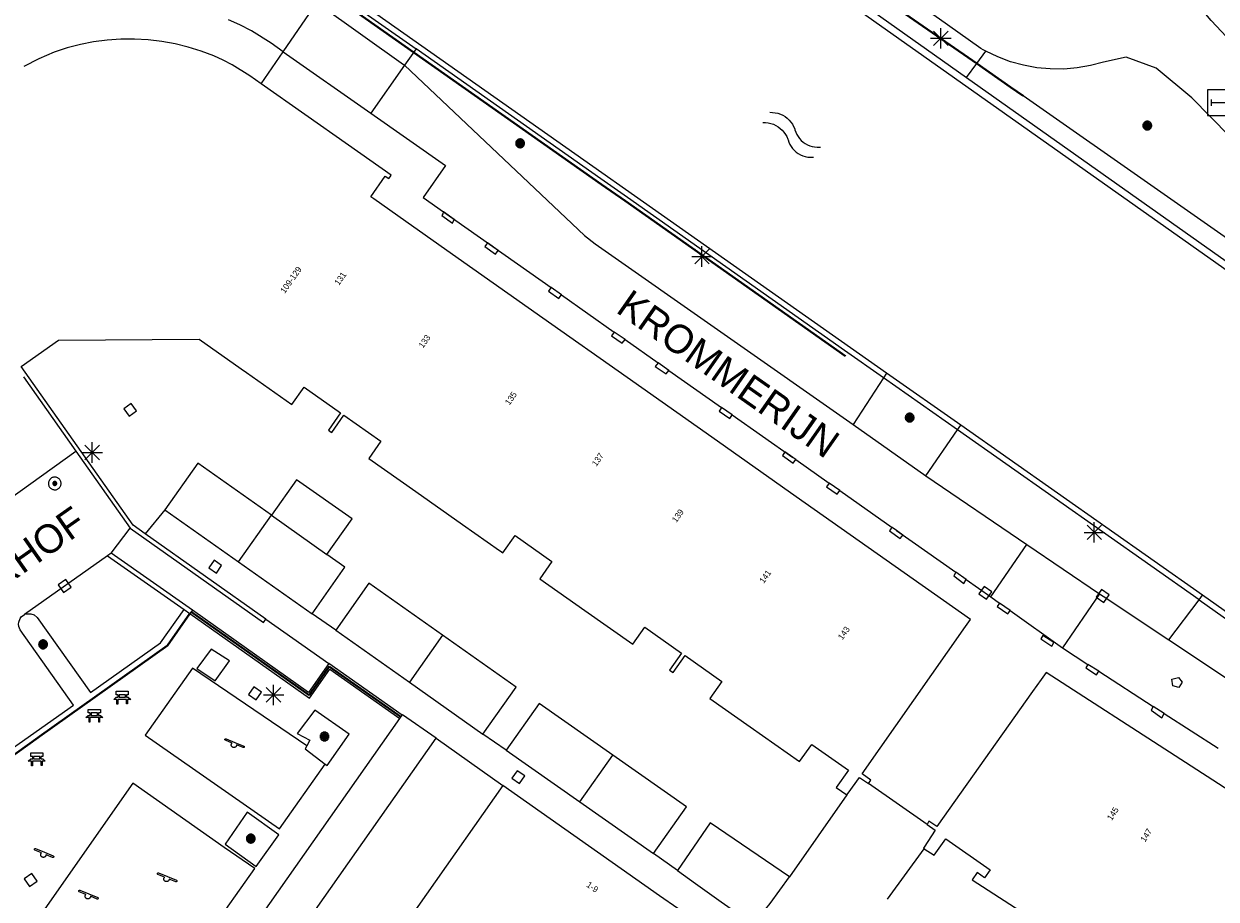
# Model space of a CAD drawing. Header units: metres. Extents: x 135779 to 137489, y 452643 to 455118.
# Tile 471 of 489: x 137171 to 137229, y 454652 to 454694. Entities that reach past the tile are written whole.
import ezdxf
from ezdxf.enums import TextEntityAlignment as Align

# ---------------------------------------------------------------- set-up
doc = ezdxf.new("R2010")
doc.units = ezdxf.units.M
doc.linetypes.add('DGN_Style_4', pattern=[89.853097, 44.898487, -22.449243, 0.056123, -22.449243])
for name, color, linetype, lineweight in [('KTop_BTD_Groenvoorziening', 62, 'Continuous', 13), ('KTop_BTD_Groenvoorziening_gras- en kruidachtigen', 62, 'Continuous', 13), ('KTop_NAR_Huisnummer (t)', 7, 'Continuous', 13), ('KTop_ORL_Weg_Straatnaam (t)', 7, 'Continuous', 13), ('KTop_OTD_Gesloten verharding', 15, 'Continuous', 13), ('KTop_OTD_Open verharding', 15, 'Continuous', 13), ('KTop_PAL_Lichtmast', 40, 'Continuous', 13), ('KTop_PND_Grondvlaksituatie van BAG-pand [tachy]', 1, 'Continuous', 13), ('KTop_PND_Pandscheiding', 40, 'Continuous', 13), ('KTop_PUT_Brandkraan of -put', 1, 'Continuous', 13), ('KTop_PUT_Inspectie- of rioolput', 15, 'Continuous', 13), ('KTop_PUT_Kolk', 15, 'Continuous', 13), ('KTop_SHD_Hek (l)', 15, 'DGN_Style_4', 40), ('KTop_SHD_Kademuur', 16, 'Continuous', 13), ('KTop_SHD_Muur', 15, 'Continuous', 13), ('KTop_STM_Abri', 40, 'Continuous', 13), ('KTop_STM_Bank', 40, 'Continuous', 13), ('KTop_STM_Speelvoorziening', 40, 'Continuous', 13), ('KTop_SYM_Water', 150, 'Continuous', 0), ('KTop_VGO_Boom', 92, 'Continuous', 13), ('KTop_WGD_Fietspad', 40, 'Continuous', 13), ('KTop_WGD_Parkeervlak', 251, 'Continuous', 13), ('KTop_WGD_Rijbaan_Lokale weg', 251, 'Continuous', 13), ('KTop_WGD_Rijbaan_Lokale weg_verkeersdrempel', 40, 'Continuous', 13), ('KTop_WGD_Voetpad', 251, 'Continuous', 13), ('KTop_WGD_Voetpad_achterpad', 251, 'Continuous', 13)]:
    doc.layers.add(name, color=color, linetype=linetype, lineweight=lineweight)
doc.styles.add('Style-ROVU', font='ROVU.shx')

# ---------------------------------------------------------------- blocks, each defined once
blk = doc.blocks.new('PAL_Lichtmast')
at = {"layer": 'KTop_PAL_Lichtmast'}
for p, q in [((-0.354, -0.354), (0.354, 0.354)), ((0.354, -0.354), (-0.354, 0.354)), ((0, -0.5), (0, 0.5)), ((-0.5, 0), (0.5, 0))]:
    blk.add_line(p, q, dxfattribs=at)
blk = doc.blocks.new('PUT_Kolk')
at = {"layer": 'KTop_PUT_Kolk', "flags": 128}
blk.add_lwpolyline([(0.225, -0.225), (0.225, 0.225), (-0.225, 0.225), (-0.225, -0.225), (0.225, -0.225)], dxfattribs=at)
blk = doc.blocks.new('PUT_Brandkraan_of_-put')
at = {"layer": 'KTop_PUT_Brandkraan of -put'}
for p, q in [((-0.25, 0.034), (0, 0.25)), ((-0.158, -0.25), (-0.25, 0.034)), ((0, 0.25), (0.25, 0.033)), ((0.25, 0.033), (0.158, -0.25)), ((0.158, -0.25), (-0.158, -0.25))]:
    blk.add_line(p, q, dxfattribs=at)
blk = doc.blocks.new('PUT_Inspectie-_of_rioolput')
at = {"layer": 'KTop_PUT_Inspectie- of rioolput', "flags": 128}
for points in [[(0.31, 0), (0.308, 0.032), (0.303, 0.064), (0.294, 0.095), (0.283, 0.126), (0.268, 0.155), (0.25, 0.182), (0.23, 0.207), (0.207, 0.23), (0.182, 0.25), (0.154, 0.268), (0.126, 0.283), (0.095, 0.294), (0.064, 0.303), (0.032, 0.308), (0, 0.309), (-0.032, 0.308), (-0.064, 0.303), (-0.096, 0.294), (-0.126, 0.283), (-0.155, 0.268), (-0.182, 0.25), (-0.207, 0.23), (-0.23, 0.207), (-0.25, 0.182), (-0.268, 0.154), (-0.283, 0.126), (-0.294, 0.095), (-0.303, 0.064), (-0.308, 0.032), (-0.309, 0), (-0.308, -0.032), (-0.303, -0.064), (-0.294, -0.096), (-0.283, -0.126), (-0.268, -0.155), (-0.25, -0.182), (-0.23, -0.207), (-0.207, -0.23), (-0.182, -0.25), (-0.155, -0.268), (-0.126, -0.283), (-0.096, -0.294), (-0.064, -0.303), (-0.032, -0.308), (0, -0.309), (0.032, -0.308), (0.064, -0.303), (0.095, -0.294), (0.126, -0.283), (0.155, -0.268), (0.182, -0.25), (0.207, -0.23), (0.23, -0.207), (0.25, -0.182), (0.268, -0.155), (0.283, -0.126), (0.294, -0.096), (0.303, -0.064), (0.308, -0.032), (0.31, 0)], [(0.095, 0), (0.094, 0.009), (0.092, 0.019), (0.09, 0.029), (0.086, 0.038), (0.082, 0.047), (0.076, 0.055), (0.07, 0.063), (0.063, 0.07), (0.055, 0.076), (0.047, 0.082), (0.038, 0.086), (0.029, 0.09), (0.019, 0.092), (0.009, 0.094), (0, 0.094), (-0.01, 0.094), (-0.02, 0.092), (-0.029, 0.09), (-0.039, 0.086), (-0.048, 0.082), (-0.056, 0.076), (-0.064, 0.07), (-0.071, 0.063), (-0.077, 0.055), (-0.082, 0.047), (-0.087, 0.038), (-0.09, 0.029), (-0.093, 0.019), (-0.094, 0.009), (-0.095, 0), (-0.094, -0.01), (-0.093, -0.02), (-0.09, -0.029), (-0.087, -0.039), (-0.082, -0.048), (-0.077, -0.056), (-0.071, -0.064), (-0.064, -0.071), (-0.056, -0.077), (-0.047, -0.082), (-0.039, -0.087), (-0.029, -0.09), (-0.02, -0.093), (-0.01, -0.094), (0, -0.095), (0.009, -0.094), (0.019, -0.093), (0.029, -0.09), (0.038, -0.087), (0.047, -0.082), (0.055, -0.077), (0.063, -0.071), (0.07, -0.064), (0.076, -0.056), (0.082, -0.047), (0.086, -0.039), (0.09, -0.029), (0.092, -0.02), (0.094, -0.01), (0.095, 0)], [(0.035, 0), (0.034, 0.003), (0.034, 0.007), (0.033, 0.01), (0.031, 0.014), (0.03, 0.017), (0.028, 0.02), (0.026, 0.023), (0.023, 0.026), (0.02, 0.028), (0.017, 0.03), (0.014, 0.031), (0.01, 0.033), (0.007, 0.034), (0.003, 0.034), (0, 0.034), (-0.004, 0.034), (-0.007, 0.034), (-0.011, 0.033), (-0.014, 0.031), (-0.018, 0.03), (-0.021, 0.028), (-0.023, 0.026), (-0.026, 0.023), (-0.028, 0.02), (-0.03, 0.017), (-0.032, 0.014), (-0.033, 0.01), (-0.034, 0.007), (-0.035, 0.003), (-0.035, 0), (-0.035, -0.004), (-0.034, -0.007), (-0.033, -0.011), (-0.032, -0.014), (-0.03, -0.018), (-0.028, -0.021), (-0.026, -0.023), (-0.023, -0.026), (-0.021, -0.028), (-0.017, -0.03), (-0.014, -0.032), (-0.011, -0.033), (-0.007, -0.034), (-0.004, -0.035), (0, -0.035), (0.003, -0.035), (0.007, -0.034), (0.01, -0.033), (0.014, -0.032), (0.017, -0.03), (0.02, -0.028), (0.023, -0.026), (0.026, -0.023), (0.028, -0.021), (0.03, -0.017), (0.031, -0.014), (0.033, -0.011), (0.034, -0.007), (0.034, -0.004), (0.035, 0)], [(0.01, 0.02), (0.007, 0.02), (0.005, 0.021), (0.003, 0.022), (0.001, 0.022), (-0.001, 0.022), (-0.004, 0.022), (-0.006, 0.021), (-0.008, 0.02), (-0.01, 0.019), (-0.012, 0.018), (-0.014, 0.017), (-0.016, 0.015), (-0.017, 0.013), (-0.019, 0.012), (-0.02, 0.009), (-0.021, 0.007), (-0.022, 0.005), (-0.022, 0.003), (-0.022, 0.001), (-0.022, -0.001), (-0.022, -0.004), (-0.022, -0.006), (-0.021, -0.008), (-0.02, -0.01), (-0.019, -0.012), (-0.017, -0.014), (-0.016, -0.016), (-0.014, -0.017), (-0.012, -0.019), (-0.01, -0.02), (-0.008, -0.021), (-0.006, -0.022), (-0.003, -0.022), (-0.001, -0.022), (0.001, -0.022), (0.003, -0.022), (0.005, -0.022), (0.008, -0.021), (0.01, -0.02), (0.012, -0.019), (0.014, -0.017), (0.015, -0.016), (0.017, -0.014), (0.018, -0.012), (0.02, -0.01), (0.02, -0.008), (0.021, -0.006), (0.022, -0.003), (0.022, -0.001), (0.022, 0.001), (0.022, 0.003), (0.021, 0.005), (0.02, 0.008), (0.019, 0.01), (0.018, 0.012), (0.017, 0.014), (0.015, 0.015), (0.013, 0.017), (0.012, 0.018), (0.01, 0.02)]]:
    blk.add_lwpolyline(points, dxfattribs=at)
blk = doc.blocks.new('STM_Abri')
at = {"layer": 'KTop_STM_Abri', "flags": 128}
for points in [[(0.625, -0.625), (0.625, 0.625), (-0.625, 0.625), (-0.625, -0.625), (0.625, -0.625)], [(-0.4165, -0.1565), (-0.4165, 0.1565)], [(-0.4165, 0), (0.4165, 0)], [(0.4165, -0.1565), (0.4165, 0.1565)]]:
    blk.add_lwpolyline(points, dxfattribs=at)
blk = doc.blocks.new('STM_Speelvoorziening')
at = {"layer": 'KTop_STM_Speelvoorziening'}
for p, q in [((-0.456, 0.218), (-0.455, 0.222)), ((-0.456, 0.214), (-0.456, 0.218)), ((-0.456, 0.21), (-0.456, 0.214)), ((-0.455, 0.206), (-0.456, 0.21)), ((-0.455, 0.222), (-0.454, 0.226)), ((-0.454, 0.202), (-0.455, 0.206)), ((-0.454, 0.226), (-0.453, 0.23)), ((-0.453, 0.198), (-0.454, 0.202)), ((-0.453, 0.23), (-0.451, 0.234)), ((-0.451, 0.194), (-0.453, 0.198)), ((-0.451, 0.234), (-0.449, 0.237)), ((-0.449, 0.19), (-0.451, 0.194)), ((-0.449, 0.237), (-0.446, 0.24)), ((-0.446, 0.187), (-0.449, 0.19)), ((-0.446, 0.24), (-0.443, 0.243)), ((-0.443, 0.184), (-0.446, 0.187)), ((-0.443, 0.243), (-0.44, 0.246)), ((-0.44, 0.182), (-0.443, 0.184)), ((-0.44, 0.246), (-0.436, 0.248)), ((-0.436, 0.179), (-0.44, 0.182)), ((-0.436, 0.248), (-0.433, 0.25)), ((-0.433, 0.178), (-0.436, 0.179)), ((-0.433, 0.25), (-0.429, 0.251)), ((-0.109, 0.044), (-0.433, 0.178)), ((-0.429, 0.251), (-0.425, 0.253)), ((-0.425, 0.253), (-0.421, 0.253)), ((-0.421, 0.253), (-0.417, 0.253)), ((-0.417, 0.253), (-0.412, 0.253)), ((-0.412, 0.253), (-0.408, 0.253)), ((-0.408, 0.253), (-0.404, 0.251)), ((-0.404, 0.251), (-0.402, 0.251)), ((-0.402, 0.251), (0.031, 0.072)), ((-0.14, -0.007), (-0.135, 0.006)), ((-0.135, 0.006), (-0.129, 0.018)), ((-0.129, 0.018), (-0.122, 0.029)), ((-0.122, 0.029), (-0.114, 0.04)), ((-0.114, 0.04), (-0.109, 0.044)), ((0.031, 0.072), (0.464, -0.106)), ((-0.146, -0.033), (-0.144, -0.02)), ((-0.146, -0.047), (-0.146, -0.033)), ((-0.146, -0.06), (-0.146, -0.047)), ((-0.144, -0.073), (-0.146, -0.06)), ((-0.144, -0.02), (-0.14, -0.007)), ((-0.14, -0.086), (-0.144, -0.073)), ((-0.135, -0.099), (-0.14, -0.086)), ((-0.129, -0.111), (-0.135, -0.099)), ((-0.122, -0.122), (-0.129, -0.111)), ((-0.114, -0.133), (-0.122, -0.122)), ((-0.104, -0.143), (-0.114, -0.133)), ((-0.093, -0.151), (-0.104, -0.143)), ((-0.082, -0.158), (-0.093, -0.151)), ((-0.07, -0.164), (-0.082, -0.158)), ((-0.057, -0.169), (-0.07, -0.164)), ((-0.044, -0.172), (-0.057, -0.169)), ((-0.031, -0.174), (-0.044, -0.172)), ((-0.017, -0.175), (-0.031, -0.174)), ((-0.004, -0.174), (-0.017, -0.175)), ((0.009, -0.172), (-0.004, -0.174)), ((0.022, -0.169), (0.009, -0.172)), ((0.035, -0.164), (0.022, -0.169)), ((0.047, -0.158), (0.035, -0.164)), ((0.058, -0.151), (0.047, -0.158)), ((0.069, -0.143), (0.058, -0.151)), ((0.078, -0.133), (0.069, -0.143)), ((0.086, -0.122), (0.078, -0.133)), ((0.094, -0.111), (0.086, -0.122)), ((0.1, -0.099), (0.094, -0.111)), ((0.105, -0.086), (0.1, -0.099)), ((0.108, -0.073), (0.105, -0.086)), ((0.11, -0.06), (0.108, -0.073)), ((0.112, -0.046), (0.11, -0.06)), ((0.434, -0.179), (0.112, -0.046)), ((0.439, -0.18), (0.434, -0.179)), ((0.443, -0.181), (0.439, -0.18)), ((0.447, -0.181), (0.443, -0.181)), ((0.451, -0.181), (0.447, -0.181)), ((0.455, -0.18), (0.451, -0.181)), ((0.459, -0.179), (0.455, -0.18)), ((0.463, -0.178), (0.459, -0.179)), ((0.467, -0.176), (0.463, -0.178)), ((0.464, -0.106), (0.467, -0.107)), ((0.467, -0.107), (0.47, -0.11)), ((0.47, -0.174), (0.467, -0.176)), ((0.47, -0.11), (0.474, -0.112)), ((0.474, -0.171), (0.47, -0.174)), ((0.474, -0.112), (0.477, -0.115)), ((0.477, -0.168), (0.474, -0.171)), ((0.477, -0.115), (0.479, -0.118)), ((0.479, -0.165), (0.477, -0.168)), ((0.479, -0.118), (0.481, -0.122)), ((0.481, -0.161), (0.479, -0.165)), ((0.481, -0.122), (0.483, -0.125)), ((0.483, -0.158), (0.481, -0.161)), ((0.483, -0.125), (0.485, -0.129)), ((0.485, -0.154), (0.483, -0.158)), ((0.485, -0.129), (0.486, -0.133)), ((0.486, -0.15), (0.485, -0.154)), ((0.486, -0.133), (0.486, -0.138)), ((0.486, -0.138), (0.487, -0.142)), ((0.487, -0.142), (0.486, -0.146)), ((0.486, -0.146), (0.486, -0.15))]:
    blk.add_line(p, q, dxfattribs=at)
blk = doc.blocks.new('STM_Bank')
at = {"layer": 'KTop_STM_Bank'}
for p, q in [((-0.416, -0.089), (-0.298, 0.019)), ((-0.298, 0.314), (0.298, 0.314)), ((-0.298, 0.143), (-0.298, 0.314)), ((-0.2, 0.143), (-0.298, 0.143)), ((-0.298, 0.019), (-0.2, 0.019)), ((-0.2, 0.019), (-0.2, 0.143)), ((0.157, 0.143), (-0.154, 0.143)), ((-0.154, 0.143), (-0.154, 0.019)), ((-0.154, 0.019), (0.157, 0.019)), ((0.157, 0.019), (0.157, 0.143)), ((0.298, 0.143), (0.203, 0.143)), ((0.203, 0.143), (0.203, 0.019)), ((0.203, 0.019), (0.298, 0.019)), ((0.298, 0.314), (0.298, 0.143)), ((0.298, 0.019), (0.416, -0.089)), ((-0.259, -0.089), (-0.416, -0.089)), ((-0.259, -0.315), (-0.259, -0.089)), ((-0.213, -0.315), (-0.259, -0.315)), ((0.216, -0.089), (-0.213, -0.089)), ((-0.213, -0.089), (-0.213, -0.315)), ((0.216, -0.305), (0.216, -0.089)), ((0.259, -0.305), (0.216, -0.305)), ((0.416, -0.089), (0.259, -0.089)), ((0.259, -0.089), (0.259, -0.305))]:
    blk.add_line(p, q, dxfattribs=at)
blk = doc.blocks.new('VGO_Boom')
at = {"layer": 'KTop_VGO_Boom', "flags": 128}
for points in [[(0.215, 0), (0.214, 0.022), (0.21, 0.045), (0.204, 0.066), (0.196, 0.087), (0.186, 0.108), (0.174, 0.126), (0.16, 0.144), (0.144, 0.16), (0.126, 0.174), (0.107, 0.186), (0.087, 0.196), (0.066, 0.204), (0.045, 0.21), (0.022, 0.214), (-0.001, 0.215), (-0.023, 0.214), (-0.045, 0.21), (-0.067, 0.204), (-0.088, 0.196), (-0.108, 0.186), (-0.127, 0.174), (-0.144, 0.16), (-0.16, 0.144), (-0.174, 0.126), (-0.187, 0.107), (-0.197, 0.087), (-0.205, 0.066), (-0.211, 0.045), (-0.214, 0.022), (-0.215, -0.001), (-0.214, -0.023), (-0.211, -0.045), (-0.205, -0.067), (-0.197, -0.088), (-0.187, -0.108), (-0.174, -0.127), (-0.16, -0.144), (-0.144, -0.16), (-0.127, -0.174), (-0.108, -0.187), (-0.088, -0.197), (-0.067, -0.205), (-0.045, -0.211), (-0.023, -0.214), (0, -0.215), (0.022, -0.214), (0.045, -0.211), (0.066, -0.205), (0.087, -0.197), (0.108, -0.187), (0.126, -0.174), (0.144, -0.16), (0.16, -0.144), (0.174, -0.127), (0.186, -0.108), (0.196, -0.088), (0.204, -0.067), (0.21, -0.045), (0.214, -0.023), (0.215, -0.001)], [(0.155, 0), (0.154, 0.016), (0.152, 0.032), (0.147, 0.048), (0.142, 0.063), (0.134, 0.078), (0.125, 0.091), (0.115, 0.104), (0.104, 0.115), (0.091, 0.125), (0.077, 0.134), (0.063, 0.142), (0.048, 0.147), (0.032, 0.152), (0.016, 0.154), (-0.001, 0.155), (-0.017, 0.154), (-0.033, 0.152), (-0.048, 0.147), (-0.064, 0.142), (-0.078, 0.134), (-0.092, 0.125), (-0.104, 0.115), (-0.116, 0.104), (-0.126, 0.091), (-0.135, 0.077), (-0.142, 0.063), (-0.148, 0.048), (-0.152, 0.032), (-0.155, 0.016), (-0.155, -0.001), (-0.155, -0.017), (-0.152, -0.033), (-0.148, -0.048), (-0.142, -0.064), (-0.135, -0.078), (-0.126, -0.092), (-0.116, -0.104), (-0.104, -0.116), (-0.092, -0.126), (-0.078, -0.135), (-0.064, -0.142), (-0.048, -0.148), (-0.033, -0.152), (-0.017, -0.155), (0, -0.155), (0.016, -0.155), (0.032, -0.152), (0.048, -0.148), (0.063, -0.142), (0.078, -0.135), (0.091, -0.126), (0.104, -0.116), (0.115, -0.104), (0.125, -0.092), (0.134, -0.078), (0.142, -0.064), (0.147, -0.048), (0.152, -0.033), (0.154, -0.017), (0.155, -0.001)], [(0.095, 0), (0.094, 0.01), (0.093, 0.02), (0.09, 0.029), (0.087, 0.039), (0.082, 0.048), (0.077, 0.056), (0.071, 0.064), (0.064, 0.071), (0.056, 0.077), (0.047, 0.082), (0.039, 0.087), (0.029, 0.09), (0.02, 0.093), (0.01, 0.094), (-0.001, 0.095), (-0.01, 0.094), (-0.02, 0.093), (-0.03, 0.09), (-0.039, 0.087), (-0.048, 0.082), (-0.056, 0.077), (-0.064, 0.071), (-0.071, 0.064), (-0.077, 0.056), (-0.083, 0.047), (-0.087, 0.039), (-0.091, 0.029), (-0.093, 0.02), (-0.095, 0.01), (-0.095, -0.001), (-0.095, -0.01), (-0.093, -0.02), (-0.091, -0.03), (-0.087, -0.039), (-0.083, -0.048), (-0.077, -0.056), (-0.071, -0.064), (-0.064, -0.071), (-0.056, -0.077), (-0.048, -0.083), (-0.039, -0.087), (-0.03, -0.091), (-0.02, -0.093), (-0.01, -0.095), (0, -0.095), (0.01, -0.095), (0.02, -0.093), (0.029, -0.091), (0.039, -0.087), (0.048, -0.083), (0.056, -0.077), (0.064, -0.071), (0.071, -0.064), (0.077, -0.056), (0.082, -0.048), (0.087, -0.039), (0.09, -0.03), (0.093, -0.02), (0.094, -0.01), (0.095, -0.001)], [(0.035, 0), (0.035, 0.004), (0.034, 0.007), (0.033, 0.011), (0.032, 0.014), (0.03, 0.018), (0.028, 0.021), (0.026, 0.023), (0.023, 0.026), (0.021, 0.028), (0.017, 0.03), (0.014, 0.032), (0.011, 0.033), (0.007, 0.034), (0.004, 0.035), (-0.001, 0.035), (-0.004, 0.035), (-0.008, 0.034), (-0.011, 0.033), (-0.015, 0.032), (-0.018, 0.03), (-0.021, 0.028), (-0.024, 0.026), (-0.027, 0.023), (-0.029, 0.021), (-0.031, 0.017), (-0.032, 0.014), (-0.034, 0.011), (-0.035, 0.007), (-0.035, 0.004), (-0.035, -0.001), (-0.035, -0.004), (-0.035, -0.008), (-0.034, -0.011), (-0.032, -0.015), (-0.031, -0.018), (-0.029, -0.021), (-0.027, -0.024), (-0.024, -0.027), (-0.021, -0.029), (-0.018, -0.031), (-0.015, -0.032), (-0.011, -0.034), (-0.008, -0.035), (-0.004, -0.035), (0, -0.035), (0.004, -0.035), (0.007, -0.035), (0.011, -0.034), (0.014, -0.032), (0.018, -0.031), (0.021, -0.029), (0.023, -0.027), (0.026, -0.024), (0.028, -0.021), (0.03, -0.018), (0.032, -0.015), (0.033, -0.011), (0.034, -0.008), (0.035, -0.004), (0.035, 0)]]:
    blk.add_lwpolyline(points, dxfattribs=at)
blk = doc.blocks.new('SYM_Water')
at = {"layer": 'KTop_SYM_Water', "flags": 128}
for points in [[(-1.501, 0.284), (-1.393, 0.357), (-1.279, 0.418), (-1.159, 0.467), (-1.034, 0.504), (-0.906, 0.527), (-0.777, 0.536), (-0.647, 0.533), (-0.519, 0.515), (-0.393, 0.484), (-0.271, 0.441), (-0.154, 0.384), (-0.044, 0.316), (-0.013, 0.294)], [(-0.013, 0.294), (0.086, 0.222), (0.193, 0.16), (0.305, 0.11), (0.422, 0.071), (0.542, 0.046), (0.664, 0.033), (0.787, 0.033), (0.909, 0.045), (1.03, 0.071), (1.147, 0.109), (1.259, 0.158), (1.365, 0.22), (1.465, 0.292), (1.494, 0.316)], [(-1.494, -0.316), (-1.387, -0.244), (-1.272, -0.182), (-1.152, -0.133), (-1.028, -0.097), (-0.9, -0.074), (-0.77, -0.064), (-0.641, -0.068), (-0.512, -0.085), (-0.386, -0.116), (-0.264, -0.16), (-0.148, -0.216), (-0.037, -0.284), (-0.006, -0.306)], [(-0.006, -0.306), (0.093, -0.378), (0.199, -0.44), (0.312, -0.49), (0.428, -0.529), (0.548, -0.554), (0.671, -0.567), (0.794, -0.567), (0.916, -0.555), (1.036, -0.53), (1.153, -0.491), (1.266, -0.441), (1.372, -0.38), (1.472, -0.308), (1.501, -0.284)]]:
    blk.add_lwpolyline(points, dxfattribs=at)

msp = doc.modelspace()

# ---------------------------------------------------------------- linework, layer by layer
at = {"layer": 'KTop_BTD_Groenvoorziening', "flags": 128}
for points in [[(137217.18, 454692.392), (137217.616, 454692.993)], [(137216.678, 454691.7), (137217.18, 454692.392)], [(137212.622, 454677.033), (137211.133, 454674.751)], [(137214.691, 454672.247), (137216.237, 454674.489)]]:
    msp.add_lwpolyline(points, dxfattribs=at)
at = {"layer": 'KTop_BTD_Groenvoorziening_gras- en kruidachtigen', "flags": 128}
msp.add_lwpolyline([(137416.82, 454572.307), (137395.22, 454585.38), (137368.77, 454600.86), (137329.66, 454623.37), (137296.9, 454642.07), (137266.25, 454659.76), (137259.09, 454664.04), (137254.24, 454667.04), (137249.43, 454670.12), (137244.67, 454673.26), (137239.95, 454676.47), (137219.441, 454690.811), (137218.825, 454691.239), (137217.18, 454692.392)], dxfattribs=at)
at = {"layer": 'KTop_OTD_Gesloten verharding', "flags": 128}
for points in [[(137184.445, 454659.058), (137178.862, 454662.855), (137176.55, 454659.573), (137183.11, 454654.993), (137185.349, 454658.162)], [(137184.445, 454659.058), (137184.359, 454658.906), (137185.349, 454658.162)], [(137175.955, 454657.224), (137171.65, 454651.095), (137177.573, 454646.935), (137181.915, 454653.064), (137180.407, 454654.094), (137175.955, 454657.224)]]:
    msp.add_lwpolyline(points, dxfattribs=at)
at = {"layer": 'KTop_OTD_Open verharding', "flags": 128}
for points in [[(137226.559, 454664.227), (137228.036, 454666.184)], [(137179.078, 454662.834), (137179.963, 454662.238), (137180.669, 454663.205), (137179.778, 454663.776), (137179.078, 454662.834)], [(137185.349, 454658.162), (137185.434, 454658.098), (137186.517, 454659.629), (137184.832, 454660.801), (137183.97, 454659.66), (137184.597, 454659.325), (137184.445, 454659.058)], [(137180.459, 454654.247), (137181.967, 454653.162), (137183.084, 454654.699), (137181.537, 454655.819), (137180.459, 454654.247)]]:
    msp.add_lwpolyline(points, dxfattribs=at)
at = {"layer": 'KTop_PND_Grondvlaksituatie van BAG-pand [tachy]', "flags": 128}
for points in [[(137182.22, 454691.4), (137181.66, 454691.793), (137180.8, 454692.33), (137180.357, 454692.56), (137179.901, 454692.761), (137179.282, 454692.993), (137178.652, 454693.191), (137178.011, 454693.352), (137177.361, 454693.471), (137176.696, 454693.549), (137176.028, 454693.584), (137175.359, 454693.578), (137174.691, 454693.531), (137174.033, 454693.445), (137173.382, 454693.319), (137172.74, 454693.152), (137172.111, 454692.941), (137171.35, 454692.622), (137170.614, 454692.248)], [(137211.887, 454657.22), (137212.001, 454657.381), (137211.581, 454657.681), (137216.632, 454664.881), (137216.871, 454665.221), (137212.306, 454668.44), (137208.354, 454671.227), (137204.227, 454674.137), (137200.101, 454677.046), (137195.974, 454679.956), (137191.848, 454682.865), (137189.291, 454684.668), (137187.721, 454685.775), (137187.571, 454685.881), (137188.281, 454686.891), (137188.451, 454686.771), (137188.512, 454686.857), (137188.571, 454686.941), (137186.485, 454688.406), (137182.22, 454691.4)], [(137191.131, 454685.141), (137191.089, 454685.046), (137191.051, 454684.961), (137191.561, 454684.591), (137191.641, 454684.771), (137191.133, 454685.139)], [(137191.133, 454685.139), (137191.131, 454685.141)], [(137193.671, 454683.081), (137193.801, 454683.261), (137193.276, 454683.624), (137193.151, 454683.451), (137193.671, 454683.081)], [(137196.379, 454681.448), (137196.322, 454681.365), (137196.251, 454681.261), (137196.761, 454680.901), (137196.832, 454681.005), (137196.889, 454681.088)], [(137196.889, 454681.088), (137196.379, 454681.448)], [(137170.49, 454677.588), (137172.311, 454678.871), (137179.191, 454678.921), (137181.245, 454677.476), (137181.508, 454677.291), (137183.722, 454675.734), (137184.315, 454676.577), (137186.098, 454675.322), (137185.505, 454674.479), (137185.638, 454674.385), (137185.676, 454674.358), (137186.259, 454675.21), (137188.07, 454673.936), (137187.476, 454673.092), (137189.768, 454671.48), (137192.057, 454669.87), (137193.855, 454668.604), (137193.897, 454668.574), (137194.027, 454668.483), (137194.621, 454669.327), (137196.42, 454668.061), (137195.826, 454667.217), (137198.027, 454665.669), (137200.374, 454664.018), (137200.96, 454664.852), (137202.752, 454663.577), (137202.165, 454662.758), (137202.345, 454662.631), (137202.931, 454663.465), (137204.722, 454662.205), (137204.136, 454661.371), (137206.112, 454659.981), (137208.525, 454658.284), (137209.118, 454659.127), (137210.909, 454657.867), (137210.316, 454657.024), (137210.831, 454656.661)], [(137199.471, 454679.271), (137199.412, 454679.195), (137199.331, 454679.091), (137199.861, 454678.721), (137199.999, 454678.899)], [(137199.999, 454678.899), (137199.471, 454679.271)], [(137201.609, 454677.768), (137201.471, 454677.591), (137202.001, 454677.221), (137202.137, 454677.396)], [(137202.137, 454677.396), (137201.609, 454677.768)], [(137204.709, 454675.588), (137204.657, 454675.506), (137204.591, 454675.401), (137205.111, 454675.041), (137205.175, 454675.142), (137205.226, 454675.224)], [(137205.226, 454675.224), (137204.709, 454675.588)], [(137208.198, 454673.134), (137207.801, 454673.411), (137207.749, 454673.333), (137207.681, 454673.231), (137208.211, 454672.861), (137208.331, 454673.041)], [(137208.331, 454673.041), (137208.198, 454673.134)], [(137182.716, 454670.326), (137179.121, 454672.861), (137177.516, 454670.578)], [(137185.433, 454668.41), (137186.655, 454670.142), (137183.938, 454672.058), (137182.716, 454670.326)], [(137209.969, 454671.888), (137209.831, 454671.711), (137210.351, 454671.351), (137210.486, 454671.525)], [(137210.486, 454671.525), (137209.969, 454671.888)], [(137177.516, 454670.578), (137181.106, 454668.042)], [(137213.04, 454669.729), (137212.988, 454669.662), (137212.911, 454669.561), (137213.441, 454669.181), (137213.523, 454669.288), (137213.571, 454669.351), (137213.254, 454669.578)], [(137213.254, 454669.578), (137213.04, 454669.729)], [(137181.106, 454668.042), (137184.701, 454665.501)], [(137184.701, 454665.501), (137186.311, 454667.791), (137185.433, 454668.41)], [(137216.151, 454667.541), (137216.115, 454667.477), (137216.051, 454667.361), (137216.551, 454666.991), (137216.658, 454667.184)], [(137216.658, 454667.184), (137216.151, 454667.541)], [(137191.076, 454664.461), (137187.481, 454667.001), (137185.861, 454664.711)], [(137218.296, 454666.028), (137218.171, 454665.861), (137218.691, 454665.511), (137218.741, 454665.571), (137218.806, 454665.664)], [(137218.806, 454665.664), (137218.296, 454666.028)], [(137185.861, 454664.711), (137189.457, 454662.17)], [(137193.051, 454659.631), (137194.671, 454661.921), (137191.076, 454664.461)], [(137220.851, 454663.931), (137220.951, 454664.101), (137220.409, 454664.448), (137220.311, 454664.281), (137220.851, 454663.931)], [(137260.101, 454638.911), (137260.096, 454638.904), (137259.981, 454638.731), (137260.151, 454638.621), (137259.441, 454637.551), (137259.189, 454637.714), (137252.949, 454641.738), (137246.612, 454645.824), (137240.116, 454650.013), (137233.731, 454654.131), (137226.874, 454658.565), (137220.571, 454662.641), (137220.32, 454662.288), (137219.904, 454661.703), (137215.221, 454655.111), (137214.841, 454655.381), (137214.754, 454655.218)], [(137222.608, 454663.036), (137222.501, 454662.861), (137223.031, 454662.521), (137223.137, 454662.696)], [(137223.137, 454662.696), (137222.608, 454663.036)], [(137189.457, 454662.17), (137193.051, 454659.631)], [(137199.396, 454658.606), (137195.791, 454661.131), (137194.18, 454658.84)], [(137225.797, 454660.984), (137225.691, 454660.791), (137226.221, 454660.431), (137226.335, 454660.638)], [(137226.335, 454660.638), (137225.797, 454660.984)], [(137175.751, 454641.551), (137188.989, 454660.384)], [(137188.989, 454660.384), (137189.106, 454660.55)], [(137190.771, 454659.431), (137189.121, 454660.571), (137189.106, 454660.55)], [(137177.401, 454640.411), (137190.771, 454659.431)], [(137194.18, 454658.84), (137197.79, 454656.313)], [(137201.391, 454653.791), (137203.001, 454656.081), (137199.396, 454658.606)], [(137210.831, 454656.661), (137210.891, 454656.744), (137211.441, 454657.511), (137211.887, 454657.22)], [(137194.031, 454657.111), (137186.573, 454646.506)], [(137202.64, 454651.054), (137202.57, 454651.103), (137201.685, 454651.726), (137194.031, 454657.111)], [(137197.79, 454656.313), (137201.391, 454653.791)], [(137208.031, 454652.651), (137204.151, 454655.301), (137202.551, 454652.961)], [(137214.754, 454655.218), (137215.151, 454654.941), (137214.601, 454654.101), (137214.581, 454654.071), (137214.601, 454654.031)], [(137214.601, 454654.031), (137215.1, 454653.713), (137215.667, 454654.519), (137217.831, 454652.997), (137217.561, 454652.601), (137217.191, 454652.861), (137216.959, 454652.513), (137220.916, 454649.959), (137226.537, 454646.33), (137226.641, 454646.501), (137226.471, 454646.611), (137226.911, 454647.301), (137228.36, 454646.372), (137228.641, 454646.191), (137228.191, 454645.491), (137227.886, 454645.687), (137227.741, 454645.781), (137227.637, 454645.62), (137227.776, 454645.529), (137228.711, 454644.921), (137228.831, 454645.101), (137228.371, 454645.401), (137228.831, 454646.111), (137230.591, 454644.961)], [(137202.551, 454652.961), (137203.433, 454652.335), (137204.692, 454651.441)], [(137204.692, 454651.441), (137205.341, 454650.981), (137205.641, 454650.821), (137205.803, 454650.767), (137205.971, 454650.741), (137206.14, 454650.742), (137206.307, 454650.769), (137206.468, 454650.82), (137206.621, 454650.891), (137206.759, 454650.983), (137206.88, 454651.097), (137207.091, 454651.351), (137208.031, 454652.651)]]:
    msp.add_lwpolyline(points, dxfattribs=at)
at = {"layer": 'KTop_PND_Pandscheiding', "flags": 128}
for points in [[(137181.106, 454668.042), (137182.716, 454670.326)], [(137182.716, 454670.326), (137185.433, 454668.41)], [(137191.076, 454664.461), (137189.457, 454662.17)], [(137197.79, 454656.313), (137199.396, 454658.606)]]:
    msp.add_lwpolyline(points, dxfattribs=at)
at = {"layer": 'KTop_SHD_Hek (l)', "flags": 128}
for points in [[(137217.18, 454692.392), (137199.661, 454704.511), (137185.771, 454714.081), (137181.171, 454717.219)], [(137171.952, 454705.185), (137176.352, 454702.206), (137178.606, 454700.702), (137185.832, 454695.644), (137198.85, 454686.481)], [(137217.18, 454692.392), (137218.825, 454691.239)], [(137219.441, 454690.811), (137218.825, 454691.239)], [(137199.998, 454685.673), (137198.85, 454686.481)], [(137210.767, 454678.094), (137199.998, 454685.673)], [(137171.388, 454659.503), (137177.638, 454663.964), (137178.737, 454665.52)], [(137178.796, 454665.603), (137184.554, 454661.527), (137185.544, 454662.934), (137189.047, 454660.467)], [(137173.695, 454640.753), (137173.316, 454640.417), (137161.13, 454652.18), (137171.328, 454659.46)], [(137171.328, 454659.46), (137171.388, 454659.503)]]:
    msp.add_lwpolyline(points, dxfattribs=at)
at = {"layer": 'KTop_SHD_Kademuur', "flags": 128}
for points in [[(137180.28, 454717.073), (137180.626, 454716.835), (137180.653, 454716.854), (137183.28, 454714.955), (137206.993, 454698.133), (137239.187, 454675.368), (137243.935, 454672.141), (137248.728, 454668.98), (137253.565, 454665.887), (137258.444, 454662.861), (137263.364, 454659.904), (137265.579, 454658.603), (137296.231, 454640.91), (137328.992, 454622.205), (137367.565, 454600), (137394.533, 454584.224), (137416.351, 454571.017)], [(137180.596, 454717.3), (137180.944, 454717.061), (137183.476, 454715.232), (137216.678, 454691.7)], [(137212.775, 454677.268), (137186.108, 454696.037), (137176.658, 454702.651), (137168.86, 454707.93), (137168.516, 454708.169)], [(137172.033, 454705.371), (137176.465, 454702.371), (137178.687, 454700.816), (137178.721, 454700.866), (137185.947, 454695.808), (137189.791, 454693.102)], [(137212.622, 454677.033), (137210.723, 454678.37), (137200.114, 454685.838), (137198.809, 454686.756), (137189.791, 454693.102)], [(137216.678, 454691.7), (137239.38, 454675.647), (137244.11, 454672.431), (137248.885, 454669.281), (137253.704, 454666.199), (137258.565, 454663.184), (137263.468, 454660.237), (137265.749, 454658.898), (137296.4, 454641.206), (137329.161, 454622.501), (137368.26, 454600), (137394.713, 454584.525), (137416.473, 454571.353)], [(137212.775, 454677.268), (137212.622, 454677.033)], [(137216.396, 454674.719), (137212.775, 454677.268)], [(137216.237, 454674.489), (137212.622, 454677.033)], [(137216.237, 454674.489), (137216.396, 454674.719)], [(137228.036, 454666.184), (137216.237, 454674.489)], [(137228.205, 454666.408), (137216.396, 454674.719)], [(137228.036, 454666.184), (137228.205, 454666.408)], [(137228.036, 454666.184), (137233.293, 454662.475)], [(137411.604, 454557.954), (137402.41, 454563.56), (137371.94, 454581.63), (137350.7, 454594.16), (137340.491, 454600), (137337.907, 454601.507), (137310.163, 454617.171), (137305.457, 454619.86), (137300.455, 454622.718), (137277.018, 454636.107), (137266.895, 454641.89), (137262.997, 454644.165), (137260.305, 454645.736), (137256.038, 454648.227), (137255.003, 454648.831), (137253.055, 454650.041), (137237.355, 454660.061), (137235.439, 454661.338), (137233.682, 454662.543), (137233.435, 454662.717), (137228.205, 454666.408)]]:
    msp.add_lwpolyline(points, dxfattribs=at)
at = {"layer": 'KTop_SHD_Muur', "flags": 128}
for points in [[(137176.55, 454669.414), (137175.961, 454669.831), (137170.49, 454677.588)], [(137170.601, 454677.085), (137173.163, 454673.456)], [(137173.163, 454673.456), (137175.821, 454669.691)], [(137175.821, 454669.691), (137182.331, 454665.081), (137182.451, 454665.241)], [(137182.451, 454665.241), (137176.55, 454669.414)], [(137174.891, 454668.467), (137174.717, 454668.345)], [(137178.854, 454665.686), (137174.891, 454668.467)], [(137174.717, 454668.345), (137178.453, 454665.72)], [(137178.453, 454665.72), (137178.737, 454665.52)], [(137178.854, 454665.686), (137178.737, 454665.52)], [(137178.737, 454665.52), (137184.578, 454661.385), (137185.569, 454662.793), (137188.989, 454660.384)], [(137185.52, 454663.076), (137184.529, 454661.668), (137178.854, 454665.686)], [(137189.106, 454660.55), (137185.52, 454663.076)]]:
    msp.add_lwpolyline(points, dxfattribs=at)
at = {"layer": 'KTop_WGD_Fietspad', "flags": 128}
for points in [[(137217.616, 454692.993), (137217.495, 454693.059), (137217.376, 454693.127), (137217.257, 454693.197), (137215.364, 454694.553), (137215.196, 454694.668), (137181.774, 454717.625), (137181.422, 454717.867)], [(137242.843, 454681.407), (137240.132, 454683.517), (137237.502, 454685.728), (137234.958, 454688.037), (137234.609, 454688.373), (137234.262, 454688.709), (137233.915, 454689.047), (137232.123, 454690.831), (137230.363, 454692.646), (137228.637, 454694.494), (137225.96, 454697.68), (137223.399, 454700.959), (137221.81, 454703.15), (137220.974, 454704.302)], [(137231.37, 454686.969), (137227.679, 454690.712), (137225.936, 454692.162), (137224.483, 454692.703), (137223.371, 454692.452), (137222.734, 454692.284), (137222.084, 454692.173), (137221.427, 454692.119), (137220.768, 454692.123), (137220.112, 454692.185), (137219.464, 454692.304), (137218.828, 454692.479), (137218.211, 454692.709), (137217.616, 454692.993)]]:
    msp.add_lwpolyline(points, dxfattribs=at)
at = {"layer": 'KTop_WGD_Parkeervlak', "flags": 128}
msp.add_lwpolyline([(137182.22, 454691.4), (137183.299, 454692.964)], dxfattribs=at)
at = {"layer": 'KTop_WGD_Rijbaan_Lokale weg', "flags": 128}
for points in [[(137183.299, 454692.964), (137184.943, 454695.347), (137185.09, 454695.25), (137189.178, 454692.348), (137189.214, 454692.314)], [(137183.299, 454692.964), (137182.71, 454693.377), (137181.742, 454693.982), (137181.179, 454694.274), (137180.618, 454694.521)], [(137189.791, 454693.102), (137189.214, 454692.314)], [(137189.214, 454692.314), (137187.573, 454689.964)], [(137189.214, 454692.314), (137198.016, 454683.985), (137198.533, 454683.582), (137211.133, 454674.751)], [(137187.573, 454689.964), (137191.222, 454687.402), (137190.125, 454685.849), (137191.131, 454685.141)], [(137191.133, 454685.139), (137196.379, 454681.448)], [(137196.889, 454681.088), (137199.471, 454679.271)], [(137199.999, 454678.899), (137201.609, 454677.768)], [(137202.137, 454677.396), (137204.709, 454675.588)], [(137205.226, 454675.224), (137208.198, 454673.134)], [(137211.133, 454674.751), (137214.691, 454672.247)], [(137167.6, 454669.463), (137173.163, 454673.456)], [(137208.331, 454673.041), (137209.969, 454671.888)], [(137214.691, 454672.247), (137219.629, 454668.896)], [(137210.486, 454671.525), (137213.04, 454669.729)], [(137174.891, 454668.467), (137175.821, 454669.691)], [(137213.254, 454669.578), (137216.151, 454667.541)], [(137217.87, 454666.332), (137219.629, 454668.896)], [(137174.717, 454668.345), (137170.653, 454665.476)], [(137216.658, 454667.184), (137217.87, 454666.332)], [(137223.182, 454666.485), (137221.365, 454663.836)], [(137223.182, 454666.485), (137223.347, 454666.373), (137226.559, 454664.227)], [(137170.495, 454665.364), (137170.653, 454665.476)], [(137221.365, 454663.836), (137222.608, 454663.036)], [(137226.559, 454664.227), (137232.145, 454660.517)], [(137223.137, 454662.696), (137225.797, 454660.984)], [(137226.335, 454660.638), (137228.975, 454658.939)]]:
    msp.add_lwpolyline(points, dxfattribs=at)
at = {"layer": 'KTop_WGD_Rijbaan_Lokale weg_verkeersdrempel', "flags": 128}
for points in [[(137183.299, 454692.964), (137187.573, 454689.964)], [(137219.629, 454668.896), (137223.182, 454666.485)], [(137217.87, 454666.332), (137218.296, 454666.028)], [(137218.806, 454665.664), (137221.365, 454663.836)]]:
    msp.add_lwpolyline(points, dxfattribs=at)
at = {"layer": 'KTop_WGD_Voetpad', "flags": 128}
for points in [[(137178.737, 454665.52), (137177.638, 454663.964), (137171.388, 454659.503), (137171.328, 454659.46), (137161.13, 454652.18), (137173.316, 454640.417), (137173.695, 454640.753), (137174.711, 454641.168), (137175.415, 454641.427), (137175.751, 454641.551)], [(137170.653, 454665.476), (137170.663, 454665.481), (137170.763, 454665.51), (137170.971, 454665.511), (137171.121, 454665.455), (137171.274, 454665.318), (137173.878, 454661.658), (137177.299, 454664.079), (137178.453, 454665.72)], [(137164.171, 454660.881), (137164.323, 454660.952), (137164.491, 454660.961), (137164.601, 454660.933), (137164.702, 454660.88), (137164.874, 454660.72), (137167.442, 454657.094), (137173.052, 454661.048), (137170.446, 454664.722), (137170.384, 454664.893), (137170.367, 454664.991), (137170.371, 454665.091), (137170.436, 454665.281), (137170.495, 454665.364)], [(137182.451, 454665.241), (137185.52, 454663.076)], [(137214.754, 454655.218), (137211.887, 454657.22)], [(137210.831, 454656.661), (137208.031, 454652.651)], [(137212.811, 454651.561), (137214.601, 454654.031)]]:
    msp.add_lwpolyline(points, dxfattribs=at)
at = {"layer": 'KTop_WGD_Voetpad_achterpad', "flags": 128}
for points in [[(137177.516, 454670.578), (137176.55, 454669.414)], [(137185.861, 454664.711), (137184.701, 454665.501)], [(137190.771, 454659.431), (137194.031, 454657.111)], [(137194.18, 454658.84), (137193.051, 454659.631)], [(137202.551, 454652.961), (137201.391, 454653.791)]]:
    msp.add_lwpolyline(points, dxfattribs=at)

# ---------------------------------------------------------------- block references
at = {"layer": 'KTop_PAL_Lichtmast'}
for p in [(137215.422, 454693.622), (137203.751, 454682.962), (137173.963, 454673.383), (137222.921, 454669.482), (137182.823, 454661.543)]:
    msp.add_blockref('PAL_Lichtmast', p, dxfattribs=at)
at = {"layer": 'KTop_PUT_Brandkraan of -put', "rotation": 56.40946181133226}
msp.add_blockref('PUT_Brandkraan_of_-put', (137226.922, 454662.172), dxfattribs=at)
at = {"layer": 'KTop_PUT_Inspectie- of rioolput', "rotation": 125.6699599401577}
msp.add_blockref('PUT_Inspectie-_of_rioolput', (137172.134, 454671.873), dxfattribs=at)
at = {"layer": 'KTop_PUT_Kolk'}
for p, rotation in [((137175.817, 454675.471), 215.221311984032), ((137179.973, 454667.812), 234.7332614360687), ((137172.613, 454666.865), 305.2203604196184), ((137217.599, 454666.53), 234.8939206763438), ((137223.328, 454666.373), 55.83181473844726), ((137181.919, 454661.617), 54.70083373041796), ((137194.78, 454657.526), 55.00797980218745), ((137170.957, 454652.497), 125.5217306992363)]:
    msp.add_blockref('PUT_Kolk', p, dxfattribs=dict(at, rotation=rotation))
at = {"layer": 'KTop_STM_Abri'}
msp.add_blockref('STM_Abri', (137229.071, 454690.48), dxfattribs=at)
at = {"layer": 'KTop_STM_Bank'}
for p in [(137175.427, 454661.409), (137174.067, 454660.522), (137171.254, 454658.393)]:
    msp.add_blockref('STM_Bank', p, dxfattribs=at)
at = {"layer": 'KTop_STM_Speelvoorziening'}
for p in [(137180.903, 454659.148), (137171.594, 454653.781), (137177.609, 454652.594), (137173.766, 454651.75)]:
    msp.add_blockref('STM_Speelvoorziening', p, dxfattribs=at)
at = {"layer": 'KTop_SYM_Water', "rotation": 324.8610173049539}
msp.add_blockref('SYM_Water', (137208.137, 454688.908), dxfattribs=at)
at = {"layer": 'KTop_VGO_Boom'}
for p in [(137225.51, 454689.357), (137194.87, 454688.49), (137213.9, 454675.091), (137171.561, 454664.012), (137185.311, 454659.512), (137181.711, 454654.522)]:
    msp.add_blockref('VGO_Boom', p, dxfattribs=at)

# ---------------------------------------------------------------- texts
at = {"layer": 'KTop_NAR_Huisnummer (t)', "style": 'Style-ROVU'}
for s, rotation, p in [('109-129', 54.8, (137184.097, 454682.421)), ('131', 54.8, (137186.279, 454682.157)), ('133', 54.8, (137190.386, 454679.09)), ('135', 54.8, (137194.608, 454676.306)), ('137', 54.8, (137198.854, 454673.314)), ('139', 54.8, (137202.764, 454670.569)), ('141', 54.8, (137207.037, 454667.598)), ('143', 54.8, (137210.875, 454664.837)), ('145', 57.2, (137224.007, 454656.02)), ('147', 57.2, (137225.635, 454654.971)), ('1-9', 324.8, (137198.64, 454651.988))]:
    msp.add_text(s, height=0.3, rotation=rotation, dxfattribs=at).set_placement(p, align=Align.MIDDLE_RIGHT)
at = {"layer": 'KTop_ORL_Weg_Straatnaam (t)', "style": 'Style-ROVU'}
for s, rotation, p in [('KROMMERIJN', 324.97513, (137199.492, 454680.269)), ('AALSCHOLVERHOF', 35.02487, (137159.214, 454659.473))]:
    msp.add_text(s, height=1.4, rotation=rotation, dxfattribs=at).set_placement(p)

doc.saveas('drawing.dxf')
